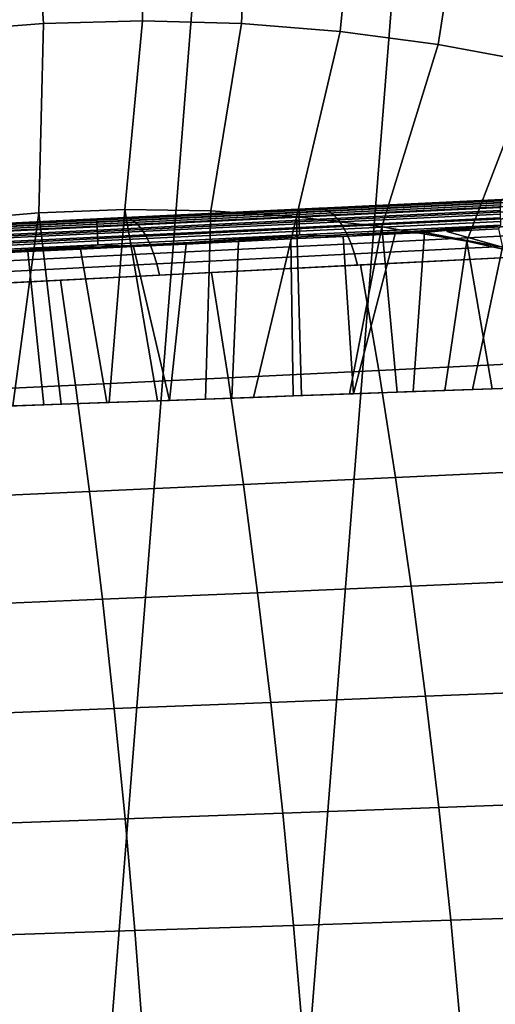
# Model space of a CAD drawing. Header units: metres. Extents: x -167 to 28, y -27 to 27.
# Tile 281 of 303: x -0.87 to 2.52, y 6.43 to 13.44. Entities that reach past the tile are written whole.
import ezdxf

# ---------------------------------------------------------------- set-up
doc = ezdxf.new("R2010")
doc.units = ezdxf.units.M
doc.layers.add('solid_12_065_021_XXX', color=7, linetype='CONTINUOUS')

msp = doc.modelspace()

# ---------------------------------------------------------------- linework, layer by layer
at = {"layer": 'solid_12_065_021_XXX'}
for points in [[(-5.599999, -26.00124, 0.2), (-1.438912, 26.558498, 0.2), (-0.022623, 26.597439, 0.2), (-4.207098, -26.262609, 0.2)], [(-4.207098, -26.262609, 0.2), (-0.022623, 26.597439, 0.2), (1.392003, 26.561003, 0.2), (-2.802653, -26.449375, 0.2)], [(2.802653, 26.449375, 0.2), (-1.392003, -26.561003, 0.2), (-2.802653, -26.449375, 0.2), (1.392003, 26.561003, 0.2)], [(4.207098, 26.262609, 0.2), (0.022623, -26.597439, 0.2), (-1.392003, -26.561003, 0.2), (2.802653, 26.449375, 0.2)], [(5.599999, 26.00124, 0.2), (1.438912, -26.558498, 0.2), (0.022623, -26.597439, 0.2), (4.207098, 26.262609, 0.2)], [(6.976521, 25.666178, 0.2), (2.851502, -26.444155, 0.2), (1.438912, -26.558498, 0.2), (5.599999, 26.00124, 0.2)], [(-0.697168, 13.411672, 141.415771), (-0.785933, 14.71713, 140.70462), (-1.561312, 14.655167, 140.70462), (-1.400064, 13.356601, 141.415771)], [(0.007648, 13.429777, 141.415771), (-0.008365, 14.738098, 140.70462), (-0.785933, 14.71713, 140.70462), (-0.697168, 13.411672, 141.415771)], [(0.712444, 13.410869, 141.415771), (0.769226, 14.718013, 140.70462), (-0.008365, 14.738098, 140.70462), (0.007648, 13.429777, 141.415771)], [(1.415276, 13.354998, 141.415771), (1.544675, 14.65693, 140.70462), (0.769226, 14.718013, 140.70462), (0.712444, 13.410869, 141.415771)], [(2.114208, 13.262319, 141.415771), (2.31582, 14.555019, 140.70462), (1.544675, 14.65693, 140.70462), (1.415276, 13.354998, 141.415771)], [(2.807312, 13.133087, 141.415771), (3.080515, 14.412565, 140.70462), (2.31582, 14.555019, 140.70462), (2.114208, 13.262319, 141.415771)], [(-1.340698, 12.012653, 142.060013), (-0.730446, 12.065146, 142.060013), (-0.697168, 13.411672, 141.415771), (-1.400064, 13.356601, 141.415771)], [(-0.730446, 12.065146, 142.060013), (-0.118319, 12.086658, 142.060013), (0.007648, 13.429777, 141.415771), (-0.697168, 13.411672, 141.415771)], [(-0.118319, 12.086658, 142.060013), (0.494112, 12.077134, 142.060013), (0.712444, 13.410869, 141.415771), (0.007648, 13.429777, 141.415771)], [(0.494112, 12.077134, 142.060013), (1.105275, 12.036597, 142.060013), (1.415276, 13.354998, 141.415771), (0.712444, 13.410869, 141.415771)], [(1.105275, 12.036597, 142.060013), (1.713599, 11.965154, 142.060013), (2.114208, 13.262319, 141.415771), (1.415276, 13.354998, 141.415771)], [(1.713599, 11.965154, 142.060013), (2.317523, 11.862985, 142.060013), (2.807312, 13.133087, 141.415771), (2.114208, 13.262319, 141.415771)], [(2.317523, 11.862985, 142.060013), (2.915496, 11.730353, 142.060013), (3.492679, 12.967658, 141.415771), (2.807312, 13.133087, 141.415771)], [(2.556228, 12.102195, 142.787262), (1.122656, 12.033111, 142.912552), (1.122856, 12.052576, 142.931107), (2.557385, 12.121707, 142.805725)], [(2.557385, 12.121707, 142.805725), (1.122856, 12.052576, 142.931107), (1.123424, 12.068425, 142.95282), (2.559075, 12.137609, 142.827347)], [(2.559075, 12.137609, 142.827347), (1.123424, 12.068425, 142.95282), (1.124343, 12.080146, 142.977005), (2.561242, 12.149391, 142.851425)], [(2.561242, 12.149391, 142.851425), (1.124343, 12.080146, 142.977005), (1.125582, 12.087363, 143.002884), (2.563818, 12.156673, 142.877182)], [(1.125582, 12.087363, 143.002884), (1.127174, 12.089849, 143.029587), (2.567028, 12.159236, 142.903732), (2.563818, 12.156673, 142.877182)], [(2.567028, 12.159236, 142.903732), (1.127174, 12.089849, 143.029587), (1.263188, 12.096273, 148.199081), (1.277346, 12.096955, 148.193192)], [(2.567028, 12.159236, 142.903732), (1.277346, 12.096955, 148.193192), (2.628826, 12.162096, 147.601379)], [(2.667413, 12.158298, 147.68486), (2.628826, 12.162096, 147.601379), (1.277346, 12.096955, 148.193192), (1.298801, 12.092271, 148.284409)], [(1.334428, 12.076922, 148.368423), (2.705994, 12.143277, 147.767075), (2.667413, 12.158298, 147.68486), (1.298801, 12.092271, 148.284409)], [(1.36952, 12.050463, 148.449875), (2.743956, 12.117256, 147.846786), (2.705994, 12.143277, 147.767075), (1.334428, 12.076922, 148.368423)], [(-1.257111, 10.677342, 142.621155), (-0.914484, 10.689592, 142.629929), (-0.730446, 12.065146, 142.060013), (-1.340698, 12.012653, 142.060013)], [(-0.914484, 10.689592, 142.629929), (-0.571549, 10.701855, 142.63443), (-0.730446, 12.065146, 142.060013)], [(-0.571549, 10.701855, 142.63443), (-0.22848, 10.714121, 142.634644), (-0.118319, 12.086658, 142.060013), (-0.730446, 12.065146, 142.060013)], [(1.125582, 12.087363, 143.002884), (-0.317226, 12.017836, 143.053864), (-0.317147, 12.020247, 143.080612), (1.127174, 12.089849, 143.029587)], [(1.124343, 12.080146, 142.977005), (-0.317125, 12.010683, 143.027939), (-0.317226, 12.017836, 143.053864), (1.125582, 12.087363, 143.002884)], [(1.127174, 12.089849, 143.029587), (-0.317147, 12.020247, 143.080612), (-0.124124, 12.029407, 148.744492), (-0.111307, 12.030025, 148.739716)], [(1.123424, 12.068425, 142.95282), (-0.31679, 11.999022, 143.003708), (-0.317125, 12.010683, 143.027939), (1.124343, 12.080146, 142.977005)], [(1.122856, 12.052576, 142.931107), (-0.316234, 11.983228, 142.981949), (-0.31679, 11.999022, 143.003708), (1.123424, 12.068425, 142.95282)], [(1.122656, 12.033111, 142.912552), (-0.315472, 11.963808, 142.963364), (-0.316234, 11.983228, 142.981949), (1.122856, 12.052576, 142.931107)], [(-0.22848, 10.714121, 142.634644), (0.114496, 10.726384, 142.630569), (-0.118319, 12.086658, 142.060013)], [(0.457136, 10.738635, 142.622223), (0.494112, 12.077134, 142.060013), (-0.118319, 12.086658, 142.060013), (0.114496, 10.726384, 142.630569)], [(1.127174, 12.089849, 143.029587), (-0.111307, 12.030025, 148.739716), (1.263188, 12.096273, 148.199081)], [(1.298801, 12.092271, 148.284409), (1.263188, 12.096273, 148.199081), (-0.111307, 12.030025, 148.739716), (-0.091576, 12.025199, 148.831512)], [(-0.058992, 12.009535, 148.917206), (1.334428, 12.076922, 148.368423), (1.298801, 12.092271, 148.284409), (-0.091576, 12.025199, 148.831512)], [(-0.026854, 11.982656, 149.000244), (1.36952, 12.050463, 148.449875), (1.334428, 12.076922, 148.368423), (-0.058992, 12.009535, 148.917206)], [(0.457136, 10.738635, 142.622223), (0.799309, 10.75087, 142.609604), (1.105275, 12.036597, 142.060013), (0.494112, 12.077134, 142.060013)], [(2.555639, 12.0797, 142.772537), (1.122832, 12.010652, 142.897766), (1.122656, 12.033111, 142.912552), (2.556228, 12.102195, 142.787262)], [(2.555639, 12.054945, 142.762024), (1.123376, 11.985924, 142.887207), (1.122832, 12.010652, 142.897766), (2.555639, 12.0797, 142.772537)], [(2.556226, 12.028727, 142.756073), (1.124272, 11.95972, 142.881226), (1.123376, 11.985924, 142.887207), (2.555639, 12.054945, 142.762024)], [(1.298801, 12.092271, 148.284409), (1.277346, 12.096955, 148.193192), (1.263188, 12.096273, 148.199081)], [(1.403542, 12.013294, 148.527496), (2.780727, 12.080628, 147.922806), (2.743956, 12.117256, 147.846786), (1.36952, 12.050463, 148.449875)], [(1.435977, 11.965982, 148.600128), (2.815753, 12.033944, 147.993973), (2.780727, 12.080628, 147.922806), (1.403542, 12.013294, 148.527496)], [(-1.762121, 11.950617, 143.056702), (-1.531123, 11.961594, 149.236984), (-0.124124, 12.029407, 148.744492), (-0.317147, 12.020247, 143.080612)], [(-0.317226, 12.017836, 143.053864), (-1.760735, 11.948276, 143.029968), (-1.762121, 11.950617, 143.056702), (-0.317147, 12.020247, 143.080612)], [(-0.317125, 12.010683, 143.027939), (-1.759293, 11.941188, 143.004074), (-1.760735, 11.948276, 143.029968), (-0.317226, 12.017836, 143.053864)], [(-0.31679, 11.999022, 143.003708), (-1.757705, 11.929587, 142.979858), (-1.759293, 11.941188, 143.004074), (-0.317125, 12.010683, 143.027939)], [(-0.316234, 11.983228, 142.981949), (-1.756022, 11.913848, 142.95813), (-1.757705, 11.929587, 142.979858), (-0.31679, 11.999022, 143.003708)], [(-0.315472, 11.963808, 142.963364), (-1.7543, 11.894474, 142.939545), (-1.756022, 11.913848, 142.95813), (-0.316234, 11.983228, 142.981949)], [(-0.091576, 12.025199, 148.831512), (-0.124124, 12.029407, 148.744492), (-1.531123, 11.961594, 149.236984), (-1.501744, 11.957181, 149.325562)], [(-1.472285, 11.94121, 149.412781), (-0.058992, 12.009535, 148.917206), (-0.091576, 12.025199, 148.831512), (-1.501744, 11.957181, 149.325562)], [(-1.443179, 11.913929, 149.497269), (-0.026854, 11.982656, 149.000244), (-0.058992, 12.009535, 148.917206), (-1.472285, 11.94121, 149.412781)], [(-1.414876, 11.875763, 149.577713), (0.004343, 11.944974, 149.079346), (-0.026854, 11.982656, 149.000244), (-1.443179, 11.913929, 149.497269)], [(1.122832, 12.010652, 142.897766), (-0.314531, 11.941387, 142.948547), (-0.315472, 11.963808, 142.963364), (1.122656, 12.033111, 142.912552)], [(1.123376, 11.985924, 142.887207), (-0.31344, 11.916685, 142.937973), (-0.314531, 11.941387, 142.948547), (1.122832, 12.010652, 142.897766)], [(1.124272, 11.95972, 142.881226), (-0.312234, 11.890496, 142.931976), (-0.31344, 11.916685, 142.937973), (1.123376, 11.985924, 142.887207)], [(-0.091576, 12.025199, 148.831512), (-0.111307, 12.030025, 148.739716), (-0.124124, 12.029407, 148.744492)], [(0.004343, 11.944974, 149.079346), (1.403542, 12.013294, 148.527496), (1.36952, 12.050463, 148.449875), (-0.026854, 11.982656, 149.000244)], [(0.03412, 11.89707, 149.153305), (1.435977, 11.965982, 148.600128), (1.403542, 12.013294, 148.527496), (0.004343, 11.944974, 149.079346)], [(0.799309, 10.75087, 142.609604), (1.140843, 10.763082, 142.592743), (1.105275, 12.036597, 142.060013)], [(1.140843, 10.763082, 142.592743), (1.481601, 10.775266, 142.571686), (1.713599, 11.965154, 142.060013), (1.105275, 12.036597, 142.060013)], [(2.557383, 12.001886, 142.754868), (1.125491, 11.932883, 142.88002), (1.124272, 11.95972, 142.881226), (2.556226, 12.028727, 142.756073)], [(2.559072, 11.975288, 142.758453), (1.126994, 11.906277, 142.883621), (1.125491, 11.932883, 142.88002), (2.557383, 12.001886, 142.754868)], [(1.466331, 11.909248, 148.666641), (2.848508, 11.977907, 148.059235), (2.815753, 12.033944, 147.993973), (1.435977, 11.965982, 148.600128)], [(-0.314531, 11.941387, 142.948547), (-1.752592, 11.87209, 142.924744), (-1.7543, 11.894474, 142.939545), (-0.315472, 11.963808, 142.963364)], [(-0.31344, 11.916685, 142.937973), (-1.750954, 11.847415, 142.914185), (-1.752592, 11.87209, 142.924744), (-0.314531, 11.941387, 142.948547)], [(-0.312234, 11.890496, 142.931976), (-1.749438, 11.82124, 142.908203), (-1.750954, 11.847415, 142.914185), (-0.31344, 11.916685, 142.937973)], [(-1.387817, 11.827303, 149.652863), (0.03412, 11.89707, 149.153305), (0.004343, 11.944974, 149.079346), (-1.414876, 11.875763, 149.577713)], [(1.125491, 11.932883, 142.88002), (-0.310952, 11.863663, 142.930771), (-0.312234, 11.890496, 142.931976), (1.124272, 11.95972, 142.881226)], [(1.126994, 11.906277, 142.883621), (-0.309636, 11.837047, 142.934372), (-0.310952, 11.863663, 142.930771), (1.125491, 11.932883, 142.88002)], [(0.062019, 11.839681, 149.220978), (1.466331, 11.909248, 148.666641), (1.435977, 11.965982, 148.600128), (0.03412, 11.89707, 149.153305)], [(2.559072, 11.975288, 142.758453), (1.436312, 11.895841, 142.871216), (1.126994, 11.906277, 142.883621)], [(2.559072, 11.975288, 142.758453), (1.806687, 11.913672, 142.841873), (1.436312, 11.895841, 142.871216)], [(1.436312, 11.895841, 142.871216), (1.806687, 11.913672, 142.841873), (1.510439, 10.776283, 143.321442)], [(1.494141, 11.843955, 148.726044), (2.878496, 11.913361, 148.117599), (2.848508, 11.977907, 148.059235), (1.466331, 11.909248, 148.666641)], [(1.481601, 10.775266, 142.571686), (1.821564, 10.787422, 142.546417), (1.713599, 11.965154, 142.060013)], [(1.518984, 11.771098, 148.77742), (2.905268, 11.841279, 148.168182), (2.878496, 11.913361, 148.117599), (1.494141, 11.843955, 148.726044)], [(1.806687, 11.913672, 142.841873), (2.016226, 11.923792, 142.823044), (1.935737, 10.791491, 143.289597), (1.510439, 10.776283, 143.321442)], [(2.160728, 10.799549, 142.516968), (2.317523, 11.862985, 142.060013), (1.713599, 11.965154, 142.060013), (1.821564, 10.787422, 142.546417)], [(2.559072, 11.975288, 142.758453), (2.016226, 11.923792, 142.823044), (1.806687, 11.913672, 142.841873)], [(2.016226, 11.923792, 142.823044), (2.571486, 11.81848, 142.822205), (2.357613, 10.806575, 143.251587), (1.935737, 10.791491, 143.289597)], [(2.559072, 11.975288, 142.758453), (2.175863, 11.931485, 142.807632), (2.571486, 11.81848, 142.822205), (2.016226, 11.923792, 142.823044)], [(2.559072, 11.975288, 142.758453), (2.543063, 11.949175, 142.768646), (2.175863, 11.931485, 142.807632)], [(2.175863, 11.931485, 142.807632), (2.543063, 11.949175, 142.768646), (2.571486, 11.81848, 142.822205)], [(-0.310952, 11.863663, 142.930771), (-1.748094, 11.794411, 142.906982), (-1.749438, 11.82124, 142.908203), (-0.312234, 11.890496, 142.931976)], [(-0.309636, 11.837047, 142.934372), (-1.746964, 11.767785, 142.910583), (-1.748094, 11.794411, 142.906982), (-0.310952, 11.863663, 142.930771)], [(-1.362422, 11.769301, 149.721573), (0.062019, 11.839681, 149.220978), (0.03412, 11.89707, 149.153305), (-1.387817, 11.827303, 149.652863)], [(1.126994, 11.906277, 142.883621), (-0.057036, 11.823865, 142.939072), (-0.309636, 11.837047, 142.934372)], [(1.126994, 11.906277, 142.883621), (0.31796, 11.84195, 142.929611), (-0.057036, 11.823865, 142.939072)], [(-0.057036, 11.823865, 142.939072), (0.31796, 11.84195, 142.929611), (0.200508, 10.729445, 143.379044)], [(0.08761, 11.773688, 149.281311), (1.494141, 11.843955, 148.726044), (1.466331, 11.909248, 148.666641), (0.062019, 11.839681, 149.220978)], [(0.110501, 11.700109, 149.333389), (1.518984, 11.771098, 148.77742), (1.494141, 11.843955, 148.726044), (0.08761, 11.773688, 149.281311)], [(0.31796, 11.84195, 142.929611), (0.691799, 11.85995, 142.915131), (0.643637, 10.74529, 143.366379), (0.200508, 10.729445, 143.379044)], [(1.126994, 11.906277, 142.883621), (0.691799, 11.85995, 142.915131), (0.31796, 11.84195, 142.929611)], [(0.691799, 11.85995, 142.915131), (1.064648, 11.877923, 142.895645), (1.080171, 10.760899, 143.347092), (0.643637, 10.74529, 143.366379)], [(1.126994, 11.906277, 142.883621), (1.064648, 11.877923, 142.895645), (0.691799, 11.85995, 142.915131)], [(1.126994, 11.906277, 142.883621), (1.436312, 11.895841, 142.871216), (1.064648, 11.877923, 142.895645)], [(1.064648, 11.877923, 142.895645), (1.436312, 11.895841, 142.871216), (1.510439, 10.776283, 143.321442), (1.080171, 10.760899, 143.347092)], [(2.905268, 11.841279, 148.168182), (1.518984, 11.771098, 148.77742), (1.540508, 11.691781, 148.819977), (2.928434, 11.762745, 148.210236)], [(2.160728, 10.799549, 142.516968), (2.499167, 10.81165, 142.483353), (2.317523, 11.862985, 142.060013)], [(2.836996, 10.82373, 142.445572), (2.915496, 11.730353, 142.060013), (2.317523, 11.862985, 142.060013), (2.499167, 10.81165, 142.483353)], [(-0.309636, 11.837047, 142.934372), (-1.557727, 11.751558, 142.926147), (-1.746964, 11.767785, 142.910583)], [(-0.309636, 11.837047, 142.934372), (-1.183305, 11.769602, 142.936966), (-1.557727, 11.751558, 142.926147)], [(-1.339083, 11.702659, 149.782761), (0.08761, 11.773688, 149.281311), (0.062019, 11.839681, 149.220978), (-1.362422, 11.769301, 149.721573)], [(-1.318165, 11.628408, 149.835464), (0.110501, 11.700109, 149.333389), (0.08761, 11.773688, 149.281311), (-1.339083, 11.702659, 149.782761)], [(-0.309636, 11.837047, 142.934372), (-0.807962, 11.787683, 142.942764), (-1.183305, 11.769602, 142.936966)], [(-1.183305, 11.769602, 142.936966), (-0.807962, 11.787683, 142.942764), (-0.695776, 10.697399, 143.383331), (-1.144452, 10.681356, 143.374786)], [(-0.309636, 11.837047, 142.934372), (-0.432492, 11.805786, 142.943451), (-0.807962, 11.787683, 142.942764)], [(-0.807962, 11.787683, 142.942764), (-0.432492, 11.805786, 142.943451), (-0.246719, 10.713454, 143.384735), (-0.695776, 10.697399, 143.383331)], [(-0.309636, 11.837047, 142.934372), (-0.057036, 11.823865, 142.939072), (-0.432492, 11.805786, 142.943451)], [(-0.432492, 11.805786, 142.943451), (-0.057036, 11.823865, 142.939072), (0.200508, 10.729445, 143.379044), (-0.246719, 10.713454, 143.384735)], [(1.518984, 11.771098, 148.77742), (0.110501, 11.700109, 149.333389), (0.13035, 11.62007, 149.376419), (1.540508, 11.691781, 148.819977)], [(2.571486, 11.81848, 142.822205), (3.121704, 11.685883, 142.821915), (2.777507, 10.821589, 143.207413), (2.357613, 10.806575, 143.251587)], [(2.928434, 11.762745, 148.210236), (1.540508, 11.691781, 148.819977), (2.609879, 11.746422, 148.355789)], [(2.609879, 11.746422, 148.355789), (1.540508, 11.691781, 148.819977), (1.561725, 11.692863, 148.811127)], [(2.609879, 11.746422, 148.355789), (1.561725, 11.692863, 148.811127), (1.69046, 10.942731, 149.160995), (2.750318, 10.99424, 148.707932)], [(0.110501, 11.700109, 149.333389), (-1.318165, 11.628408, 149.835464), (-1.299972, 11.547707, 149.878891), (0.13035, 11.62007, 149.376419)], [(0.499882, 11.638826, 149.236572), (-0.5749, 11.584346, 149.63179), (-0.468856, 10.838453, 149.976868), (0.617114, 10.890729, 149.584137)], [(0.499882, 11.638826, 149.236572), (0.13035, 11.62007, 149.376419), (-0.5749, 11.584346, 149.63179)], [(1.540508, 11.691781, 148.819977), (0.13035, 11.62007, 149.376419), (0.499882, 11.638826, 149.236572)], [(1.561725, 11.692863, 148.811127), (0.499882, 11.638826, 149.236572), (0.617114, 10.890729, 149.584137), (1.69046, 10.942731, 149.160995)], [(1.561725, 11.692863, 148.811127), (1.540508, 11.691781, 148.819977), (0.499882, 11.638826, 149.236572)], [(-0.5749, 11.584346, 149.63179), (-1.661736, 11.529461, 149.996429), (-1.566539, 10.78593, 150.338852), (-0.468856, 10.838453, 149.976868)], [(-0.5749, 11.584346, 149.63179), (-1.299972, 11.547707, 149.878891), (-1.661736, 11.529461, 149.996429)], [(0.13035, 11.62007, 149.376419), (-1.299972, 11.547707, 149.878891), (-0.5749, 11.584346, 149.63179)], [(1.69046, 10.942731, 149.160995), (0.617114, 10.890729, 149.584137), (0.72659, 10.131147, 149.908463), (1.81064, 10.180708, 149.487595)], [(2.750318, 10.99424, 148.707932), (1.69046, 10.942731, 149.160995), (1.81064, 10.180708, 149.487595), (2.881483, 10.229889, 149.036636)], [(0.617114, 10.890729, 149.584137), (-0.468856, 10.838453, 149.976868), (-0.369805, 10.081411, 150.298798), (0.72659, 10.131147, 149.908463)], [(-0.468856, 10.838453, 149.976868), (-1.566539, 10.78593, 150.338852), (-1.477644, 10.031522, 150.658249), (-0.369805, 10.081411, 150.298798)], [(1.935737, 10.791491, 143.289597), (1.821564, 10.787422, 142.546417), (1.481601, 10.775266, 142.571686), (1.510439, 10.776283, 143.321442)], [(2.357613, 10.806575, 143.251587), (2.160728, 10.799549, 142.516968), (1.821564, 10.787422, 142.546417), (1.935737, 10.791491, 143.289597)], [(2.357613, 10.806575, 143.251587), (2.499167, 10.81165, 142.483353), (2.160728, 10.799549, 142.516968)], [(2.357613, 10.806575, 143.251587), (2.777507, 10.821589, 143.207413), (2.836996, 10.82373, 142.445572), (2.499167, 10.81165, 142.483353)], [(-0.246719, 10.713454, 143.384735), (0.200508, 10.729445, 143.379044), (0.114496, 10.726384, 142.630569), (-0.22848, 10.714121, 142.634644)], [(0.643637, 10.74529, 143.366379), (0.457136, 10.738635, 142.622223), (0.114496, 10.726384, 142.630569), (0.200508, 10.729445, 143.379044)], [(0.643637, 10.74529, 143.366379), (0.799309, 10.75087, 142.609604), (0.457136, 10.738635, 142.622223)], [(0.643637, 10.74529, 143.366379), (1.080171, 10.760899, 143.347092), (1.140843, 10.763082, 142.592743), (0.799309, 10.75087, 142.609604)], [(1.080171, 10.760899, 143.347092), (1.510439, 10.776283, 143.321442), (1.481601, 10.775266, 142.571686), (1.140843, 10.763082, 142.592743)], [(-1.144452, 10.681356, 143.374786), (-0.695776, 10.697399, 143.383331), (-0.571549, 10.701855, 142.63443), (-0.914484, 10.689592, 142.629929)], [(-0.695776, 10.697399, 143.383331), (-0.246719, 10.713454, 143.384735), (-0.22848, 10.714121, 142.634644), (-0.571549, 10.701855, 142.63443)], [(2.881483, 10.229889, 149.036636), (1.81064, 10.180708, 149.487595), (1.92212, 9.407605, 149.790512), (3.003173, 9.454124, 149.341568)], [(1.81064, 10.180708, 149.487595), (0.72659, 10.131147, 149.908463), (0.828124, 9.360803, 150.209229), (1.92212, 9.407605, 149.790512)], [(0.72659, 10.131147, 149.908463), (-0.369805, 10.081411, 150.298798), (-0.277957, 9.313905, 150.59729), (0.828124, 9.360803, 150.209229)], [(-0.369805, 10.081411, 150.298798), (-1.477644, 10.031522, 150.658249), (-1.395229, 9.266929, 150.954361), (-0.277957, 9.313905, 150.59729)], [(1.92212, 9.407605, 149.790512), (0.828124, 9.360803, 150.209229), (0.921607, 8.580515, 150.48613), (2.024778, 8.624265, 150.069443)], [(3.003173, 9.454124, 149.341568), (1.92212, 9.407605, 149.790512), (2.024778, 8.624265, 150.069443), (3.115249, 8.66781, 149.622391)], [(0.828124, 9.360803, 150.209229), (-0.277957, 9.313905, 150.59729), (-0.193407, 8.536734, 150.872055), (0.921607, 8.580515, 150.48613)], [(-0.277957, 9.313905, 150.59729), (-1.395229, 9.266929, 150.954361), (-1.319375, 8.492934, 151.226883), (-0.193407, 8.536734, 150.872055)], [(2.024778, 8.624265, 150.069443), (0.921607, 8.580515, 150.48613), (1.006934, 7.791109, 150.738861), (2.118494, 7.831534, 150.324051)], [(3.115249, 8.66781, 149.622391), (2.024778, 8.624265, 150.069443), (2.118494, 7.831534, 150.324051), (3.217579, 7.87182, 149.878769)], [(0.921607, 8.580515, 150.48613), (-0.193407, 8.536734, 150.872055), (-0.116245, 7.7507, 151.122803), (1.006934, 7.791109, 150.738861)], [(-0.193407, 8.536734, 150.872055), (-1.319375, 8.492934, 151.226883), (-1.250161, 7.710321, 151.475555), (-0.116245, 7.7507, 151.122803)], [(3.217579, 7.87182, 149.878769), (2.118494, 7.831534, 150.324051), (2.203149, 7.03026, 150.554031), (3.310028, 7.067023, 150.110367)], [(1.006934, 7.791109, 150.738861), (-0.116245, 7.7507, 151.122803), (-0.046562, 6.95661, 151.349228), (1.084001, 6.993408, 150.967102)], [(2.118494, 7.831534, 150.324051), (1.006934, 7.791109, 150.738861), (1.084001, 6.993408, 150.967102), (2.203149, 7.03026, 150.554031)], [(-0.116245, 7.7507, 151.122803), (-1.250161, 7.710321, 151.475555), (-1.187665, 6.919874, 151.700073), (-0.046562, 6.95661, 151.349228)], [(2.203149, 7.03026, 150.554031), (1.084001, 6.993408, 150.967102), (1.152722, 6.188261, 151.170624), (2.278645, 6.221311, 150.759125)], [(3.310028, 7.067023, 150.110367), (2.203149, 7.03026, 150.554031), (2.278645, 6.221311, 150.759125), (3.392484, 6.254313, 150.316925)], [(-0.046562, 6.95661, 151.349228), (-1.187665, 6.919874, 151.700073), (-1.131949, 6.122397, 151.900238), (0.015567, 6.155287, 151.551102)], [(1.084001, 6.993408, 150.967102), (-0.046562, 6.95661, 151.349228), (0.015567, 6.155287, 151.551102), (1.152722, 6.188261, 151.170624)]]:
    msp.add_3dface(points, dxfattribs=at)

doc.saveas('drawing.dxf')
